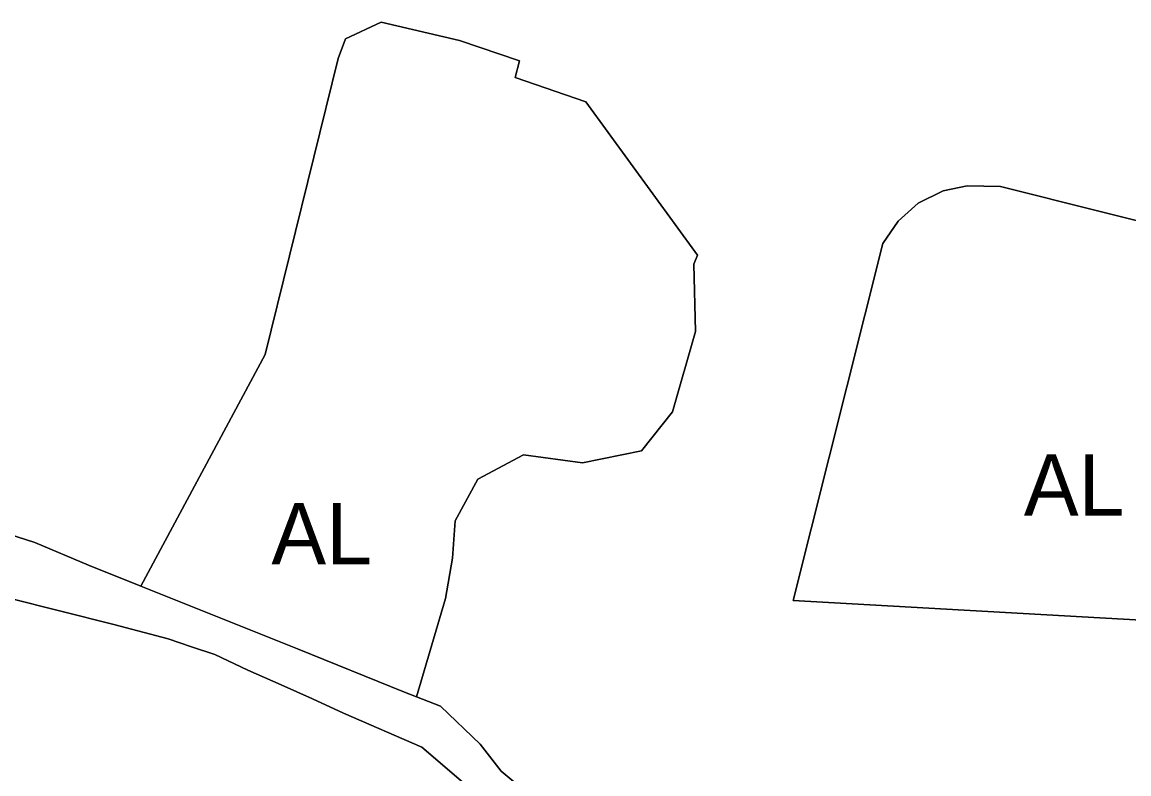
# Model space of a CAD drawing. Extents: x -555509 to -553005, y -1186756 to -1182560.
# Drawn here: x -554081.4 to -553829.3, y -1185808.2 to -1185637 of the extents above; entities that cross this region are included whole.
import ezdxf

# ---------------------------------------------------------------- set-up
doc = ezdxf.new("R2010")
doc.units = 0
for name, color, linetype in [('Level 26', 7, 'Continuous'), ('Level 59', 7, 'Continuous'), ('OBRYS_PLOCH', 7, 'Continuous'), ('stav_AL', 7, 'Continuous'), ('stav_AP', 7, 'Continuous'), ('stav_ZK', 7, 'Continuous')]:
    doc.layers.add(name, color=color, linetype=linetype)

msp = doc.modelspace()

# ---------------------------------------------------------------- linework, layer by layer
at = {"layer": 'Level 26'}
for p, q in [((-554066.24, -1185760.67), (-554078.43, -1185755.55)), ((-554054.32, -1185765.46), (-554066.24, -1185760.67)), ((-554018.64, -1185779.78), (-554054.32, -1185765.46)), ((-554084.59, -1185768.1), (-554060.49, -1185774.23)), ((-554060.49, -1185774.23), (-554048.1, -1185777.47)), ((-554048.1, -1185777.47), (-554042.79, -1185779.26)), ((-554042.79, -1185779.26), (-554037.48, -1185781.06)), ((-553994.29, -1185789.63), (-554018.64, -1185779.78)), ((-554037.48, -1185781.06), (-554029.97, -1185784.57)), ((-554029.97, -1185784.57), (-554022.39, -1185787.97)), ((-554022.39, -1185787.97), (-554015.25, -1185791.16)), ((-553991.54, -1185790.71), (-553994.29, -1185789.63)), ((-554015.25, -1185791.16), (-554008.15, -1185794.39)), ((-553986.08, -1185792.84), (-553991.54, -1185790.71)), ((-553977.08, -1185801.46), (-553986.08, -1185792.84)), ((-554008.15, -1185794.39), (-553990.34, -1185802.14)), ((-553990.34, -1185802.14), (-553979.8, -1185811.2)), ((-553972.23, -1185807.6), (-553977.08, -1185801.46)), ((-553968.15, -1185811.02), (-553972.23, -1185807.6))]:
    msp.add_line(p, q, dxfattribs=at)
msp.add_lwpolyline([(-554078.43, -1185755.55), (-554100.81, -1185748.42), (-554112.37, -1185745.86)], dxfattribs=at)
at = {"layer": 'OBRYS_PLOCH'}
for p, q in [((-553866.15, -1185674.26), (-553871.61, -1185675.43)), ((-554078.43, -1185755.55), (-554066.24, -1185760.67)), ((-554066.24, -1185760.67), (-554078.43, -1185755.55)), ((-554066.24, -1185760.67), (-554054.32, -1185765.46)), ((-554054.32, -1185765.46), (-554066.24, -1185760.67)), ((-554054.32, -1185765.46), (-554018.64, -1185779.78)), ((-554018.64, -1185779.78), (-554054.32, -1185765.46)), ((-554060.49, -1185774.23), (-554084.59, -1185768.1)), ((-554084.59, -1185768.1), (-554060.49, -1185774.23)), ((-554048.1, -1185777.47), (-554060.49, -1185774.23)), ((-554060.49, -1185774.23), (-554048.1, -1185777.47)), ((-554042.79, -1185779.26), (-554048.1, -1185777.47)), ((-554048.1, -1185777.47), (-554042.79, -1185779.26)), ((-554037.48, -1185781.06), (-554042.79, -1185779.26)), ((-554042.79, -1185779.26), (-554037.48, -1185781.06)), ((-554018.64, -1185779.78), (-553994.29, -1185789.63)), ((-553994.29, -1185789.63), (-554018.64, -1185779.78)), ((-554029.97, -1185784.57), (-554037.48, -1185781.06)), ((-554037.48, -1185781.06), (-554029.97, -1185784.57)), ((-554022.39, -1185787.97), (-554029.97, -1185784.57)), ((-554029.97, -1185784.57), (-554022.39, -1185787.97)), ((-554015.25, -1185791.16), (-554022.39, -1185787.97)), ((-554022.39, -1185787.97), (-554015.25, -1185791.16)), ((-553994.29, -1185789.63), (-553991.54, -1185790.71)), ((-553991.54, -1185790.71), (-553994.29, -1185789.63)), ((-554008.15, -1185794.39), (-554015.25, -1185791.16)), ((-554015.25, -1185791.16), (-554008.15, -1185794.39)), ((-553986.08, -1185792.84), (-553991.54, -1185790.71)), ((-553977.08, -1185801.46), (-553986.08, -1185792.84)), ((-553990.34, -1185802.14), (-554008.15, -1185794.39)), ((-554008.15, -1185794.39), (-553990.34, -1185802.14)), ((-553979.8, -1185811.2), (-553990.34, -1185802.14)), ((-553972.23, -1185807.6), (-553977.08, -1185801.46)), ((-553972.23, -1185807.6), (-553968.15, -1185811.02)), ((-553968.15, -1185811.02), (-553972.23, -1185807.6))]:
    msp.add_line(p, q, dxfattribs=at)
for points in [[(-554054.32, -1185765.46), (-554025.99, -1185712.69), (-554009.42, -1185645.24), (-554007.69, -1185640.76), (-553999.63, -1185636.97), (-553981.77, -1185641.17), (-553968.11, -1185645.82), (-553969.11, -1185649.61), (-553953.01, -1185655.12), (-553927.56, -1185690.05)], [(-553927.56, -1185690.05), (-553953.01, -1185655.12), (-553969.11, -1185649.61), (-553968.11, -1185645.82), (-553981.77, -1185641.17), (-553999.63, -1185636.97), (-554007.69, -1185640.76), (-554009.42, -1185645.24), (-554025.99, -1185712.69), (-554054.32, -1185765.46)], [(-553753.81, -1185820.66), (-553753.12, -1185814.47), (-553762.29, -1185797.04), (-553784.01, -1185781.14), (-553826.51, -1185773.19), (-553905.75, -1185768.76), (-553885.33, -1185687.44), (-553881.88, -1185682.28), (-553877.28, -1185678.22), (-553871.61, -1185675.43), (-553866.15, -1185674.26), (-553858.58, -1185674.39), (-553813.14, -1185685.81), (-553754.19, -1185701.48), (-553682.62, -1185722.72), (-553674.53, -1185694.64)], [(-553813.14, -1185685.81), (-553858.58, -1185674.39), (-553866.15, -1185674.26)], [(-553871.61, -1185675.43), (-553877.28, -1185678.22), (-553881.88, -1185682.28), (-553885.33, -1185687.44), (-553905.75, -1185768.76), (-553826.51, -1185773.19)], [(-553927.56, -1185690.05), (-553928.37, -1185692.13), (-553928.04, -1185707.44), (-553933.23, -1185725.79), (-553940.27, -1185734.66), (-553953.72, -1185737.41), (-553967.18, -1185735.57), (-553977.57, -1185741.08), (-553982.77, -1185750.56), (-553983.38, -1185759.12), (-553984.91, -1185768.29), (-553991.54, -1185790.71)], [(-553991.54, -1185790.71), (-553984.91, -1185768.29), (-553983.38, -1185759.12), (-553982.77, -1185750.56), (-553977.57, -1185741.08), (-553967.18, -1185735.57), (-553953.72, -1185737.41), (-553940.27, -1185734.66), (-553933.23, -1185725.79), (-553928.04, -1185707.44), (-553928.37, -1185692.13), (-553927.56, -1185690.05)], [(-554112.37, -1185745.86), (-554100.81, -1185748.42), (-554078.43, -1185755.55)], [(-554078.43, -1185755.55), (-554100.81, -1185748.42), (-554112.37, -1185745.86)], [(-553991.54, -1185790.71), (-553986.08, -1185792.84), (-553977.08, -1185801.46), (-553972.23, -1185807.6)], [(-553990.34, -1185802.14), (-553979.8, -1185811.2), (-553969.07, -1185820.6)]]:
    msp.add_lwpolyline(points, dxfattribs=at)
at = {"layer": 'stav_AL'}
for p, q in [((-554054.32, -1185765.46), (-554018.64, -1185779.78)), ((-554018.64, -1185779.78), (-553994.29, -1185789.63)), ((-553994.29, -1185789.63), (-553991.54, -1185790.71))]:
    msp.add_line(p, q, dxfattribs=at)
for points in [[(-553927.56, -1185690.05), (-553953.01, -1185655.12), (-553969.11, -1185649.61), (-553968.11, -1185645.82), (-553981.77, -1185641.17), (-553999.63, -1185636.97), (-554007.69, -1185640.76), (-554009.42, -1185645.24), (-554025.99, -1185712.69), (-554054.32, -1185765.46)], [(-553682.62, -1185722.72), (-553754.19, -1185701.48), (-553813.14, -1185685.81), (-553858.58, -1185674.39), (-553866.15, -1185674.26), (-553871.61, -1185675.43), (-553877.28, -1185678.22), (-553881.88, -1185682.28), (-553885.33, -1185687.44), (-553905.75, -1185768.76), (-553826.51, -1185773.19), (-553784.01, -1185781.14), (-553762.29, -1185797.04), (-553753.12, -1185814.47), (-553753.81, -1185820.66)], [(-553991.54, -1185790.71), (-553984.91, -1185768.29), (-553983.38, -1185759.12), (-553982.77, -1185750.56), (-553977.57, -1185741.08), (-553967.18, -1185735.57), (-553953.72, -1185737.41), (-553940.27, -1185734.66), (-553933.23, -1185725.79), (-553928.04, -1185707.44), (-553928.37, -1185692.13), (-553927.56, -1185690.05)]]:
    msp.add_lwpolyline(points, dxfattribs=at)
at = {"layer": 'stav_AP'}
for p, q in [((-554060.49, -1185774.23), (-554084.59, -1185768.1)), ((-554048.1, -1185777.47), (-554060.49, -1185774.23)), ((-554029.97, -1185784.57), (-554037.48, -1185781.06)), ((-554022.39, -1185787.97), (-554029.97, -1185784.57)), ((-554015.25, -1185791.16), (-554022.39, -1185787.97)), ((-554008.15, -1185794.39), (-554015.25, -1185791.16)), ((-553990.34, -1185802.14), (-554008.15, -1185794.39))]:
    msp.add_line(p, q, dxfattribs=at)
for points in [[(-554037.48, -1185781.06), (-554042.79, -1185779.26), (-554048.1, -1185777.47)], [(-553963.44, -1185825.34), (-553969.07, -1185820.6), (-553979.8, -1185811.2), (-553990.34, -1185802.14)]]:
    msp.add_lwpolyline(points, dxfattribs=at)
at = {"layer": 'stav_ZK'}
for p, q in [((-554078.43, -1185755.55), (-554066.24, -1185760.67)), ((-554066.24, -1185760.67), (-554054.32, -1185765.46)), ((-553972.23, -1185807.6), (-553968.15, -1185811.02))]:
    msp.add_line(p, q, dxfattribs=at)
for points in [[(-554054.32, -1185765.46), (-554025.99, -1185712.69), (-554009.42, -1185645.24), (-554007.69, -1185640.76), (-553999.63, -1185636.97), (-553981.77, -1185641.17), (-553968.11, -1185645.82), (-553969.11, -1185649.61), (-553953.01, -1185655.12), (-553927.56, -1185690.05)], [(-553753.81, -1185820.66), (-553753.12, -1185814.47), (-553762.29, -1185797.04), (-553784.01, -1185781.14), (-553826.51, -1185773.19), (-553905.75, -1185768.76), (-553885.33, -1185687.44), (-553881.88, -1185682.28), (-553877.28, -1185678.22), (-553871.61, -1185675.43), (-553866.15, -1185674.26), (-553858.58, -1185674.39), (-553813.14, -1185685.81), (-553754.19, -1185701.48), (-553682.62, -1185722.72), (-553674.53, -1185694.64)], [(-553927.56, -1185690.05), (-553928.37, -1185692.13), (-553928.04, -1185707.44), (-553933.23, -1185725.79), (-553940.27, -1185734.66), (-553953.72, -1185737.41), (-553967.18, -1185735.57), (-553977.57, -1185741.08), (-553982.77, -1185750.56), (-553983.38, -1185759.12), (-553984.91, -1185768.29), (-553991.54, -1185790.71)], [(-554112.37, -1185745.86), (-554100.81, -1185748.42), (-554078.43, -1185755.55)], [(-553991.54, -1185790.71), (-553986.08, -1185792.84), (-553977.08, -1185801.46), (-553972.23, -1185807.6)]]:
    msp.add_lwpolyline(points, dxfattribs=at)

# ---------------------------------------------------------------- texts
at = {"layer": 'Level 59'}
for p in [(-553853.24, -1185749.41), (-554024.6, -1185760.51)]:
    msp.add_text('AL', height=14, dxfattribs=at).set_placement(p)

doc.saveas('drawing.dxf')
